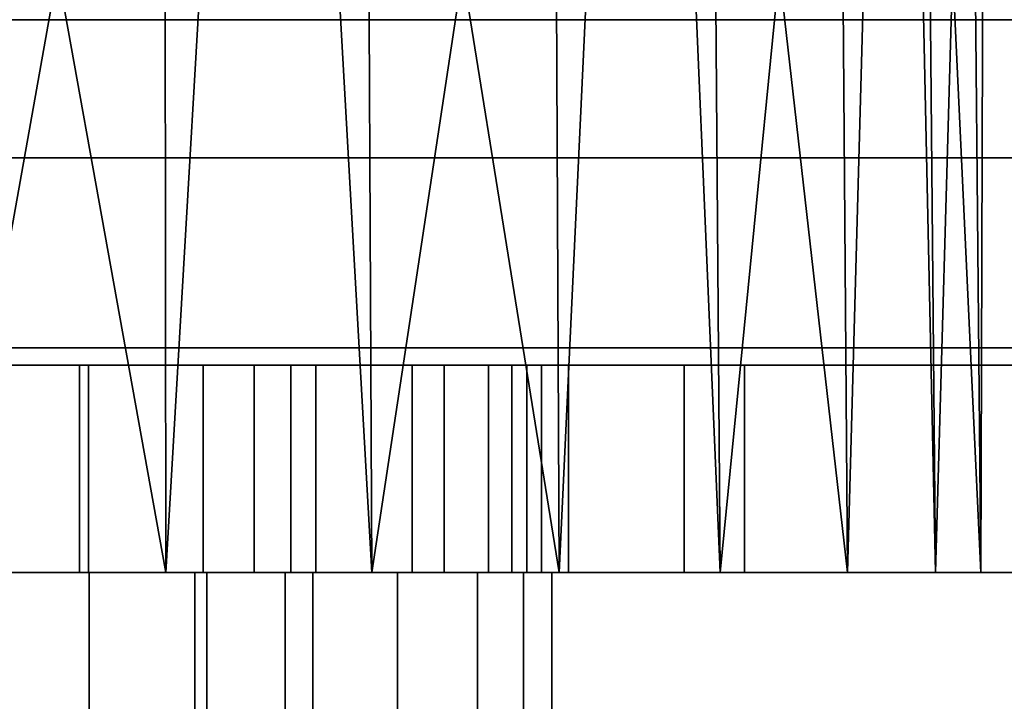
# Model space of a CAD drawing. Header units: millimetres. Extents: x -490 to 6690, y -115 to 152.
# Tile 868 of 1056: x 4093 to 4107, y 11 to 21. Entities that reach past the tile are written whole.
import ezdxf

# ---------------------------------------------------------------- set-up
doc = ezdxf.new("R2010")
doc.units = ezdxf.units.MM
doc.layers.add('152', color=253, linetype='Continuous')

# ---------------------------------------------------------------- blocks, each defined once
blk = doc.blocks.new('UG_SURFACE_004')
at = {"layer": '152', "color": 252, "linetype": 'Continuous', "lineweight": 35}
for points in [[(5144, -6.2, 2202.5), (5144, 133.2, 2202.5), (3856, 133.2, 2202.5), (3856, -6.2, 2202.5)], [(4006, -6.2, 2052.5), (4006, 133.2, 2052.5), (4994, 133.2, 2052.5), (4994, -6.2, 2052.5)]]:
    blk.add_3dface(points, dxfattribs=at)
blk = doc.blocks.new('UG_SURFACE_262')
at = {"layer": '152', "color": 252, "linetype": 'Continuous', "lineweight": 35}
for points in [[(4093.871, 16, 1020.803), (4090.129, 16, 1020.803), (4087.599, 16, 1025.125), (4092, 16, 1026)], [(4090.129, 13, 1020.803), (4090.129, 16, 1020.803), (4093.871, 16, 1020.803), (4093.871, 13, 1020.803)], [(4095.661, 13, 1003.778), (4095.661, 16, 1003.778), (4092, 16, 1003), (4092, 13, 1003)], [(4092, 16, 1003), (4095.661, 16, 1003.778), (4102.624, 16, 989.099), (4100.132, 16, 985.368)], [(4092, 16, 1026), (4096.401, 16, 1025.125), (4093.871, 16, 1020.803)], [(4100.132, 16, 985.368), (4096.401, 16, 982.875), (4092, 16, 982), (4092, 16, 1003)], [(4092, 13, 982), (4092, 16, 982), (4096.401, 16, 982.875), (4096.401, 13, 982.875)], [(4096.401, 13, 1025.125), (4096.401, 16, 1025.125), (4092, 16, 1026), (4092, 13, 1026)], [(4093.871, 13, 1020.803), (4093.871, 16, 1020.803), (4097.29, 16, 1019.281), (4097.29, 13, 1019.281)], [(4097.29, 16, 1019.281), (4093.871, 16, 1020.803), (4096.401, 16, 1025.125), (4100.132, 16, 1022.632)], [(4098.688, 13, 1005.978), (4098.688, 16, 1005.978), (4095.661, 16, 1003.778), (4095.661, 13, 1003.778)], [(4103.5, 16, 993.5), (4102.624, 16, 989.099), (4095.661, 16, 1003.778), (4098.688, 16, 1005.978)], [(4096.401, 13, 982.875), (4096.401, 16, 982.875), (4100.132, 16, 985.368), (4100.132, 13, 985.368)], [(4100.132, 13, 1022.632), (4100.132, 16, 1022.632), (4096.401, 16, 1025.125), (4096.401, 13, 1025.125)], [(4097.29, 13, 1019.281), (4097.29, 16, 1019.281), (4099.794, 16, 1016.5), (4099.794, 13, 1016.5)], [(4099.794, 16, 1016.5), (4097.29, 16, 1019.281), (4100.132, 16, 1022.632), (4102.624, 16, 1018.901)], [(4100.56, 13, 1009.219), (4100.56, 16, 1009.219), (4098.688, 16, 1005.978), (4098.688, 13, 1005.978)], [(4103.5, 16, 993.5), (4098.688, 16, 1005.978), (4100.56, 16, 1009.219)], [(4099.794, 13, 1016.5), (4099.794, 16, 1016.5), (4100.951, 16, 1012.941), (4100.951, 13, 1012.941)], [(4102.624, 16, 1018.901), (4103.5, 16, 1014.5), (4100.951, 16, 1012.941), (4099.794, 16, 1016.5)], [(4100.132, 13, 985.368), (4100.132, 16, 985.368), (4102.624, 16, 989.099), (4102.624, 13, 989.099)], [(4102.624, 13, 1018.901), (4102.624, 16, 1018.901), (4100.132, 16, 1022.632), (4100.132, 13, 1022.632)], [(4100.951, 13, 1012.941), (4100.951, 16, 1012.941), (4100.56, 16, 1009.219), (4100.56, 13, 1009.219)], [(4100.56, 16, 1009.219), (4100.951, 16, 1012.941), (4103.5, 16, 1014.5), (4103.5, 16, 993.5)], [(4102.624, 13, 989.099), (4102.624, 16, 989.099), (4103.5, 16, 993.5), (4103.5, 13, 993.5)], [(4103.5, 13, 1014.5), (4103.5, 16, 1014.5), (4102.624, 16, 1018.901), (4102.624, 13, 1018.901)], [(4103.5, 13, 993.5), (4103.5, 16, 993.5), (4103.5, 16, 1014.5), (4103.5, 13, 1014.5)], [(4090.129, 13, 1020.803), (4093.871, 13, 1020.803), (4096.401, 13, 1025.125), (4092, 13, 1026)], [(4092, 13, 1003), (4092, 13, 982), (4096.401, 13, 982.875), (4100.132, 13, 985.368)], [(4100.132, 13, 985.368), (4102.624, 13, 989.099), (4095.661, 13, 1003.778), (4092, 13, 1003)], [(4093.871, 13, 1020.803), (4097.29, 13, 1019.281), (4100.132, 13, 1022.632), (4096.401, 13, 1025.125)], [(4098.688, 13, 1005.978), (4095.661, 13, 1003.778), (4102.624, 13, 989.099), (4103.5, 13, 993.5)], [(4102.624, 13, 1018.901), (4100.132, 13, 1022.632), (4097.29, 13, 1019.281), (4099.794, 13, 1016.5)], [(4100.56, 13, 1009.219), (4098.688, 13, 1005.978), (4103.5, 13, 993.5)], [(4099.794, 13, 1016.5), (4100.951, 13, 1012.941), (4103.5, 13, 1014.5), (4102.624, 13, 1018.901)], [(4103.5, 13, 993.5), (4103.5, 13, 1014.5), (4100.951, 13, 1012.941), (4100.56, 13, 1009.219)]]:
    blk.add_3dface(points, dxfattribs=at)
blk = doc.blocks.new('UG_SURFACE_264')
at = {"layer": '152', "color": 252, "linetype": 'Continuous', "lineweight": 35}
for points in [[(4094, 16, 1003.739), (4094, 16, 1020.261), (4096.928, 16, 1018.926), (4099.15, 16, 1016.597)], [(4099.15, 16, 1007.403), (4096.928, 16, 1005.074), (4094, 16, 1003.739), (4099.15, 16, 1016.597)], [(4094, 13, 1020.261), (4094, 16, 1020.261), (4094, 16, 1003.739), (4094, 13, 1003.739)], [(4096.928, 13, 1018.926), (4096.928, 16, 1018.926), (4094, 16, 1020.261), (4094, 13, 1020.261)], [(4094, 13, 1003.739), (4094, 16, 1003.739), (4096.928, 16, 1005.074), (4096.928, 13, 1005.074)], [(4099.15, 13, 1016.597), (4099.15, 16, 1016.597), (4096.928, 16, 1018.926), (4096.928, 13, 1018.926)], [(4096.928, 13, 1005.074), (4096.928, 16, 1005.074), (4099.15, 16, 1007.403), (4099.15, 13, 1007.403)], [(4099.15, 16, 1016.597), (4100.346, 16, 1013.609), (4100.346, 16, 1010.391), (4099.15, 16, 1007.403)], [(4100.346, 13, 1013.609), (4100.346, 16, 1013.609), (4099.15, 16, 1016.597), (4099.15, 13, 1016.597)], [(4099.15, 13, 1007.403), (4099.15, 16, 1007.403), (4100.346, 16, 1010.391), (4100.346, 13, 1010.391)], [(4100.346, 13, 1010.391), (4100.346, 16, 1010.391), (4100.346, 16, 1013.609), (4100.346, 13, 1013.609)], [(4094, 13, 1020.261), (4094, 13, 1003.739), (4096.928, 13, 1005.074), (4099.15, 13, 1007.403)], [(4099.15, 13, 1016.597), (4096.928, 13, 1018.926), (4094, 13, 1020.261), (4099.15, 13, 1007.403)], [(4099.15, 13, 1007.403), (4100.346, 13, 1010.391), (4100.346, 13, 1013.609), (4099.15, 13, 1016.597)]]:
    blk.add_3dface(points, dxfattribs=at)
blk = doc.blocks.new('UG_SURFACE_266')
at = {"layer": '152', "color": 254, "linetype": 'Continuous', "lineweight": 35}
for points in [[(4090.432, 39, 1118.918), (4088.881, 13, 1118.672), (4095.119, 13, 1118.672)], [(4095.119, 13, 1118.672), (4095.093, 39, 1118.428), (4090.432, 39, 1118.918)], [(4092, 13, 1089), (4091.974, 39, 1089.244), (4096.635, 39, 1089.734)], [(4096.635, 39, 1089.734), (4098.101, 13, 1090.297), (4092, 13, 1089)], [(4096.635, 39, 1118.266), (4095.093, 39, 1118.428), (4095.119, 13, 1118.672)], [(4096.635, 39, 1118.266), (4095.119, 13, 1118.672), (4100.817, 13, 1116.135)], [(4100.817, 13, 1116.135), (4100.694, 39, 1115.923), (4096.635, 39, 1118.266)], [(4096.635, 39, 1089.734), (4097.978, 39, 1090.51), (4098.101, 13, 1090.297)], [(4098.101, 13, 1090.297), (4097.978, 39, 1090.51), (4102.037, 39, 1092.853)], [(4102.037, 39, 1092.853), (4103.147, 13, 1093.963), (4098.101, 13, 1090.297)], [(4102.037, 39, 1115.147), (4100.694, 39, 1115.923), (4100.817, 13, 1116.135)], [(4102.037, 39, 1115.147), (4100.817, 13, 1116.135), (4104.99, 13, 1111.5)], [(4104.99, 13, 1111.5), (4104.792, 39, 1111.356), (4102.037, 39, 1115.147)], [(4102.037, 39, 1092.853), (4102.949, 39, 1094.107), (4103.147, 13, 1093.963)], [(4103.147, 13, 1093.963), (4102.949, 39, 1094.107), (4105.703, 39, 1097.899)], [(4105.703, 39, 1097.899), (4106.266, 13, 1099.365), (4103.147, 13, 1093.963)], [(4105.703, 39, 1110.101), (4104.792, 39, 1111.356), (4104.99, 13, 1111.5)], [(4105.703, 39, 1110.101), (4104.99, 13, 1111.5), (4106.918, 13, 1105.568)], [(4106.918, 13, 1105.568), (4106.678, 39, 1105.517), (4105.703, 39, 1110.101)], [(4105.703, 39, 1097.899), (4106.026, 39, 1099.416), (4106.266, 13, 1099.365)], [(4106.266, 13, 1099.365), (4106.026, 39, 1099.416), (4107, 39, 1104)], [(4107, 39, 1104), (4106.918, 13, 1105.568), (4106.266, 13, 1099.365)], [(4107, 39, 1104), (4106.678, 39, 1105.517), (4106.918, 13, 1105.568)], [(4095.539, 13, 1020.002), (4092, 13, 1020.75), (4080.853, 13, 1093.963), (4085.899, 13, 1090.297)], [(4085.899, 13, 1090.297), (4100.301, 13, 1014.767), (4098.473, 13, 1017.888)], [(4100.301, 13, 1014.767), (4085.899, 13, 1090.297), (4092, 13, 1089)], [(4098.473, 13, 1017.888), (4095.539, 13, 1020.002), (4085.899, 13, 1090.297)], [(4092, 13, 1190), (4118, 13, 1186.5), (4095.119, 13, 1118.672), (4088.881, 13, 1118.672)], [(4092, 13, 987.25), (4094.009, 13, 987.65), (4118, 13, 951.5), (4092, 13, 948)], [(4100.301, 13, 1014.767), (4092, 13, 1089), (4098.101, 13, 1090.297), (4118, 13, 951.5)], [(4092, 0, 1020.75), (4092, 13, 1020.75), (4095.539, 13, 1020.002), (4095.539, 0, 1020.002)], [(4092, 0, 948), (4092, 13, 948), (4118, 13, 951.5), (4118, 0, 951.5)], [(4094.009, 0, 987.65), (4094.009, 13, 987.65), (4092, 13, 987.25), (4092, 0, 987.25)], [(4118, 0, 1186.5), (4118, 13, 1186.5), (4092, 13, 1190), (4092, 0, 1190)], [(4118, 13, 951.5), (4094.009, 13, 987.65), (4095.712, 13, 988.788)], [(4095.712, 0, 988.788), (4095.712, 13, 988.788), (4094.009, 13, 987.65), (4094.009, 0, 987.65)], [(4100.817, 13, 1116.135), (4095.119, 13, 1118.672), (4118, 13, 1186.5)], [(4095.539, 0, 1020.002), (4095.539, 13, 1020.002), (4098.473, 13, 1017.888), (4098.473, 0, 1017.888)], [(4118, 13, 951.5), (4095.712, 13, 988.788), (4096.85, 13, 990.491)], [(4096.85, 0, 990.491), (4096.85, 13, 990.491), (4095.712, 13, 988.788), (4095.712, 0, 988.788)], [(4118, 13, 951.5), (4096.85, 13, 990.491), (4097.25, 13, 992.5)], [(4097.25, 0, 992.5), (4097.25, 13, 992.5), (4096.85, 13, 990.491), (4096.85, 0, 990.491)], [(4097.25, 13, 992.5), (4097.25, 13, 1005), (4099.632, 13, 1007.721), (4118, 13, 951.5)], [(4097.25, 0, 1005), (4097.25, 13, 1005), (4097.25, 13, 992.5), (4097.25, 0, 992.5)], [(4099.632, 0, 1007.721), (4099.632, 13, 1007.721), (4097.25, 13, 1005), (4097.25, 0, 1005)], [(4118, 13, 951.5), (4098.101, 13, 1090.297), (4103.147, 13, 1093.963)], [(4098.473, 0, 1017.888), (4098.473, 13, 1017.888), (4100.301, 13, 1014.767), (4100.301, 0, 1014.767)], [(4118, 13, 951.5), (4099.632, 13, 1007.721), (4100.711, 13, 1011.173)], [(4100.711, 0, 1011.173), (4100.711, 13, 1011.173), (4099.632, 13, 1007.721), (4099.632, 0, 1007.721)], [(4118, 13, 951.5), (4100.711, 13, 1011.173), (4100.301, 13, 1014.767)], [(4100.301, 0, 1014.767), (4100.301, 13, 1014.767), (4100.711, 13, 1011.173), (4100.711, 0, 1011.173)], [(4118, 13, 1186.5), (4104.99, 13, 1111.5), (4100.817, 13, 1116.135)], [(4103.147, 13, 1093.963), (4106.266, 13, 1099.365), (4118, 13, 951.5)], [(4106.918, 13, 1105.568), (4104.99, 13, 1111.5), (4118, 13, 1186.5)], [(4118, 13, 1186.5), (4118, 13, 951.5), (4106.266, 13, 1099.365), (4106.918, 13, 1105.568)]]:
    blk.add_3dface(points, dxfattribs=at)
blk = doc.blocks.new('UG_SURFACE_277')
at = {"layer": '152', "color": 254, "linetype": 'Continuous', "lineweight": 35}
for points in [[(4979.25, -10, 2032.75), (4979.25, 136.75, 2032.75), (4020.75, 136.75, 2032.75), (4020.75, -10, 2032.75)], [(4955.25, 131.75, 2008.75), (4955.25, 5, 2008.75), (4044.75, 5, 2008.75), (4044.75, 131.75, 2008.75)], [(4971.5, 21, 2025), (4971.5, -8, 2025), (4028.5, -8, 2025), (4028.5, 21, 2025)], [(4971.5, 21, 2025), (4028.5, 21, 2025), (4033, 21, 2020.5), (4967, 21, 2020.5)], [(4967, 5, 2020.5), (4967, 21, 2020.5), (4033, 21, 2020.5), (4033, 5, 2020.5)], [(4963, 13, 2016.5), (4963, 5, 2016.5), (4037, 5, 2016.5), (4037, 13, 2016.5)], [(4963, 13, 2016.5), (4037, 13, 2016.5), (4041, 13, 2012.5), (4959, 13, 2012.5)], [(4959, 5, 2012.5), (4959, 13, 2012.5), (4041, 13, 2012.5), (4041, 5, 2012.5)]]:
    blk.add_3dface(points, dxfattribs=at)
blk = doc.blocks.new('UG_SURFACE_278')
at = {"layer": '152', "color": 7, "linetype": 'Continuous', "lineweight": 35}
for points in [[(4955.25, 5, 2008.75), (4955.25, 131.75, 2008.75), (4044.75, 131.75, 2008.75), (4044.75, 5, 2008.75)], [(4045, 5, 2008.5), (4045, 131.75, 2008.5), (4955, 131.75, 2008.5), (4955, 5, 2008.5)]]:
    blk.add_3dface(points, dxfattribs=at)
blk = doc.blocks.new('UG_SURFACE_303')
at = {"layer": '152', "color": 14, "linetype": 'Continuous', "lineweight": 35}
for points in [[(4971.3, 19, 2024.8), (4970, 19, 2023.5), (4030, 19, 2023.5), (4028.7, 19, 2024.8)], [(4971.3, -10, 2024.8), (4971.3, 19, 2024.8), (4028.7, 19, 2024.8), (4028.7, -10, 2024.8)], [(4970, 19, 2023.5), (4967.25, 16.25, 2020.75), (4032.75, 16.25, 2020.75), (4030, 19, 2023.5)], [(4967.25, 16.25, 2020.75), (4967.25, -22, 2020.75), (4032.75, -22, 2020.75), (4032.75, 16.25, 2020.75)]]:
    blk.add_3dface(points, dxfattribs=at)
blk = doc.blocks.new('UG_SURFACE_304')
at = {"layer": '152', "color": 7, "linetype": 'Continuous', "lineweight": 35}
for points in [[(4032.75, 16, 2020.75), (4032.75, -22, 2020.75), (4967.25, -22, 2020.75), (4967.25, 16, 2020.75)], [(4967, 16, 2020.5), (4033, 16, 2020.5), (4032.75, 16, 2020.75), (4967.25, 16, 2020.75)], [(4967, 16, 2020.5), (4967, -22, 2020.5), (4033, -22, 2020.5), (4033, 16, 2020.5)]]:
    blk.add_3dface(points, dxfattribs=at)

msp = doc.modelspace()

# ---------------------------------------------------------------- linework, layer by layer
at = {"layer": '152', "linetype": 'Continuous', "lineweight": -3}
for p, q in [((4971.3, 19, 2024.8), (4028.7, 19, 2024.8)), ((4970, 19, 2023.5), (4030, 19, 2023.5)), ((4967.25, 16.25, 2020.75), (4032.75, 16.25, 2020.75)), ((4967.25, 16, 2020.75), (4032.75, 16, 2020.75)), ((4967, 16, 2020.5), (4033, 16, 2020.5)), ((4094, 16, 1020.261), (4094, 16, 1003.739)), ((4094, 16, 1020.261), (4094, 13, 1020.261)), ((4094, 13, 1003.739), (4094, 16, 1003.739)), ((4103.5, 13, 993.5), (4103.5, 16, 993.5)), ((4103.5, 13, 1014.5), (4103.5, 16, 1014.5)), ((4103.5, 16, 993.5), (4103.5, 16, 1014.5)), ((4963, 13, 2016.5), (4037, 13, 2016.5)), ((4959, 13, 2012.5), (4041, 13, 2012.5)), ((4094, 13, 1020.261), (4094, 13, 1003.739)), ((4097.25, 13, 1005), (4097.25, 13, 992.5)), ((4097.25, 0, 1005), (4097.25, 13, 1005)), ((4097.25, 0, 992.5), (4097.25, 13, 992.5)), ((4103.5, 13, 993.5), (4103.5, 13, 1014.5))]:
    msp.add_line(p, q, dxfattribs=at)
at = {"layer": '152', "linetype": 'Continuous', "lineweight": -3, "extrusion": (0, 1, 0)}
for centre in [(-4092, 1012, 16), (-4092, 1012, 13)]:
    msp.add_circle(centre, 9, dxfattribs=at)
at = {"layer": '152', "linetype": 'Continuous', "lineweight": -3, "extrusion": (0, -1, 0)}
msp.add_circle((4092, 1104, -13), 15, dxfattribs=at)
for centre, radius, start, end in [((4092, 993.5, -16), 11.5, 180, 0), ((4092, 1014.5, -16), 11.5, 360, 180), ((4092, 1012, -16), 8.5, 283.609, 76.391), ((4092, 993.5, -13), 11.5, 180, 0), ((4092, 1014.5, -13), 11.5, 360, 180), ((4092, 1012, -13), 8.5, 283.609, 76.391)]:
    msp.add_arc(centre, radius, start, end, dxfattribs=at)
at = {"layer": '152', "linetype": 'Continuous', "lineweight": -3, "extrusion": (0, 1, 0)}
for centre, radius, start, end in [((-4092, 1091.679, 13), 98.321, 74.66639, 105.33361), ((-4092, 1046.321, 13), 98.321, 254.66639, 285.33361), ((-4092, 1012, 13), 8.75, 306.8699, 233.1301), ((-4092, 992.5, 13), 5.25, 180, 0)]:
    msp.add_arc(centre, radius, start, end, dxfattribs=at)

# ---------------------------------------------------------------- block references
at = {"layer": '152', "linetype": 'Continuous', "lineweight": -3}
for name in ['UG_SURFACE_278', 'UG_SURFACE_277', 'UG_SURFACE_004', 'UG_SURFACE_266', 'UG_SURFACE_303', 'UG_SURFACE_304', 'UG_SURFACE_262', 'UG_SURFACE_264']:
    msp.add_blockref(name, (0, 0), dxfattribs=at)

doc.saveas('drawing.dxf')
